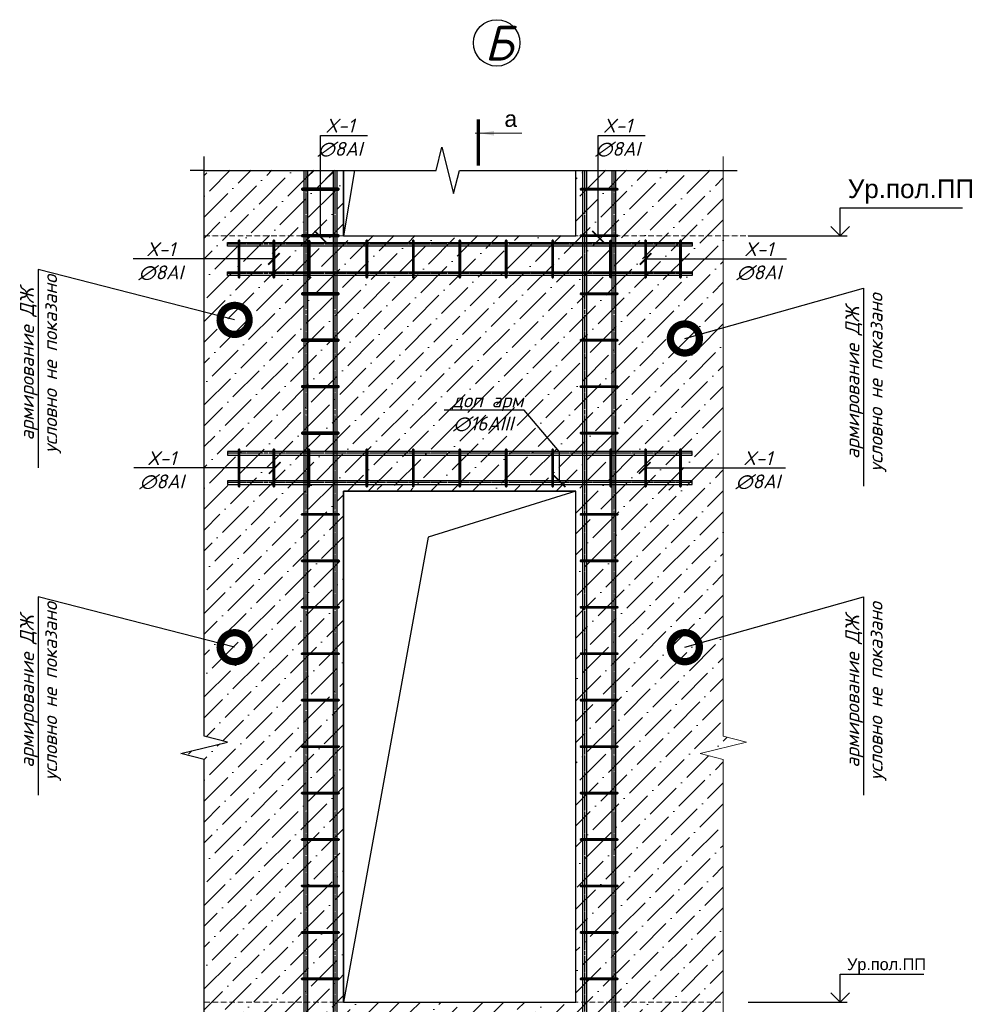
# Model space of a CAD drawing. Header units: millimetres. Extents: x -33345 to 4712671, y -3392 to 121473.
# Tile 1028 of 1056: x 4115345 to 4123545, y 53088 to 61567. Entities that reach past the tile are written whole.
import ezdxf
from ezdxf import colors
from ezdxf.entities.mleader import LeaderData, LeaderLine
from ezdxf.math import Vec2, Vec3

# ---------------------------------------------------------------- set-up
doc = ezdxf.new("R2010")
doc.units = ezdxf.units.MM
for name, pattern in [('ACAD_ISO10W100', [18, 12, -3, 0, -3]), ('ГОСТ 2.303 5', [24, 20, -1.5, 1, -1.5]), ('ГОСТ 2.303 6', [12, 8, -1.5, 1, -1.5])]:
    doc.linetypes.add(name, pattern=pattern)
doc.layers.add('.', color=7, linetype='Continuous', lineweight=15)
doc.layers.add('СПДС_w-выноски', color=1, linetype='Continuous', lineweight=0)
doc.layers.add('СПДС_РАЗМЕРЫ', color=7, linetype='Continuous')
doc.layers.add('СПДС_СИМВОЛЫ', color=7, linetype='Continuous')
doc.styles.add('_text', font='isocpeui.ttf')
doc.styles.add('GOST 2.304', font='isocpeui.ttf')
doc.styles.get("Standard").update_dxf_attribs({"font": 'arial.ttf'})

# ---------------------------------------------------------------- blocks, each defined once
blk = doc.blocks.new('_DotSmall')
at = {"color": 0, "linetype": 'ByBlock', "const_width": 0.5}
blk.add_lwpolyline([(-0.0625, 0, 1), (0.0625, 0, 1)], format="xyb", close=True, dxfattribs=at)
blk = doc.blocks.new('_ArchTick')
at = {"color": 0, "linetype": 'ByBlock', "const_width": 0.15}
blk.add_lwpolyline([(-0.5, -0.5), (0.5, 0.5)], dxfattribs=at)
blk = doc.blocks.new('увклооп')
at = {"layer": '.', "ltscale": 10, "transparency": 33554687}
h = blk.add_hatch(dxfattribs=at)
h.set_pattern_fill('ANSI36', color=256, scale=20)
h.set_pattern_definition([(45, (46932469.784, -22915227.067), (33.67596045, 123.478521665), [158.75, -31.75, 0, -31.75])])
h.paths.add_polyline_path([(4116344.7, 1491390.9), (4116344.7, 1489190.9), (4115344.7, 1489190.9), (4115344.7, 1491390.9)], flags=16)
h.paths.add_polyline_path([(4115344.7, 1492490.9), (4115344.7, 1492772.3), (4114744.8, 1492772.3), (4114744.8, 1490335.7), (4114844.8, 1490310.7), (4114644.8, 1490260.7), (4114744.8, 1490235.7), (4114744.8, 1487799), (4115344.7, 1487798.6), (4115344.7, 1488090.5), (4116444.7, 1488090.9), (4116444.7, 1487799), (4116979, 1487799), (4116979, 1490235.7), (4116879, 1490260.7), (4117079, 1490310.7), (4116979, 1490335.7), (4116979, 1492772.3), (4116344.7, 1492772.3), (4116344.7, 1492490.9)])
at = {"lineweight": 15, "ltscale": 4}
h = blk.add_hatch(dxfattribs=at)
h.set_pattern_fill('ANSI36', color=256, scale=20)
h.set_pattern_definition([(45, (2849741.1, 1474070.773), (33.6759605, 123.4785217), [158.75, -31.75, 0, -31.75])])
h.paths.add_polyline_path([(4115299.7, 1492772.3), (4115189.7, 1492772.3), (4115189.7, 1492694.9), (4115299.7, 1492694.9)])
h = blk.add_hatch(dxfattribs=at)
h.set_pattern_fill('ANSI36', color=256, scale=20)
h.set_pattern_definition([(45, (2850041.1, 1474070.773), (33.6759605, 123.4785217), [158.75, -31.75, 0, -31.75])])
h.paths.add_polyline_path([(4115599.7, 1491419.9), (4115489.7, 1491419.9), (4115489.7, 1491394.9), (4115599.7, 1491394.9)])
h.paths.add_polyline_path([(4116799.6, 1491419.9), (4116689.6, 1491419.9), (4116689.6, 1491394.9), (4116799.6, 1491394.9)])
at = {"color": 0, "linetype": 'Continuous', "lineweight": 25, "ltscale": 100}
for p, q in [((4117481.8, 1492490.9), (4117481.8, 1492610.9)), ((4117086.2, 1492490.9), (4117511.8, 1492490.9)), ((4117481.8, 1489190.9), (4117481.8, 1489310.9)), ((4117481.8, 1489310.9), (4117842, 1489310.9)), ((4117086.2, 1489190.9), (4117511.8, 1489190.9))]:
    blk.add_line(p, q, dxfattribs=at)
blk.add_line((4117481.8, 1492610.9), (4118008.1, 1492610.9))
at = {"color": 0, "lineweight": 30, "ltscale": 100}
for points in [[(4115173.7, 1492772.3), (4115173.7, 1487799)], [(4115189.7, 1492772.3), (4115189.7, 1487799)], [(4115299.7, 1492772.3), (4115299.7, 1487799)], [(4115315.7, 1492772.3), (4115315.7, 1487799)], [(4116373.6, 1492772.3), (4116373.6, 1487799)], [(4116389.6, 1492772.3), (4116389.6, 1487799)], [(4116499.6, 1492772.3), (4116499.6, 1487799)], [(4116515.6, 1492772.3), (4116515.6, 1487799)]]:
    blk.add_lwpolyline(points, dxfattribs=at)
at = {"color": 0, "linetype": 'ГОСТ 2.303 5'}
for points in [[(4115181.7, 1492772.3), (4115181.7, 1487799)], [(4115307.7, 1492772.3), (4115307.7, 1487799)], [(4116381.6, 1492772.3), (4116381.6, 1487799)], [(4116507.6, 1492772.3), (4116507.6, 1487799)], [(4116844.7, 1492453.9), (4114844.7, 1492453.9)], [(4116844.7, 1492327.9), (4114844.7, 1492327.9)], [(4116844.7, 1491553.9), (4114844.7, 1491553.9)], [(4116844.7, 1491427.9), (4114844.7, 1491427.9)]]:
    blk.add_lwpolyline(points, dxfattribs=at)
at = {"color": 0, "lineweight": 30, "ltscale": 4}
blk.add_lwpolyline([(4115344.7, 1492772.3), (4115344.7, 1492490.9), (4116344.7, 1492490.9), (4116344.7, 1492772.3)], dxfattribs=at)
at = {"lineweight": 15}
blk.add_lwpolyline([(4115344.7, 1492490.9), (4115344.7, 1492772.3)], dxfattribs=at)
for points in [[(4115392.1, 1492772.3), (4115344.7, 1492490.9)], [(4115344.7, 1492490.9), (4115344.7, 1492772.3)], [(4115344.7, 1489190.9), (4115344.7, 1491390.9), (4116344.7, 1491390.9), (4115708.3, 1491193.4), (4115344.7, 1489190.9)]]:
    blk.add_lwpolyline(points)
at = {"color": 0, "lineweight": 30, "ltscale": 100}
for points in [[(4115321.7, 1492694.9), (4115167.8, 1492694.9, 0.414214), (4115163.8, 1492690.9), (4115163.8, 1492690.9, 0.414214), (4115167.8, 1492686.9), (4115321.7, 1492686.9, 0.414214), (4115325.7, 1492690.9), (4115325.7, 1492690.9, 0.414214), (4115321.7, 1492694.9)], [(4116367.6, 1492694.9), (4116521.5, 1492694.9, -0.414214), (4116525.5, 1492690.9), (4116525.5, 1492690.9, -0.414214), (4116521.5, 1492686.9), (4116367.6, 1492686.9, -0.414214), (4116363.6, 1492690.9), (4116363.6, 1492690.9, -0.414214), (4116367.6, 1492694.9)], [(4115321.7, 1492494.9), (4115167.8, 1492494.9, 0.414214), (4115163.8, 1492490.9), (4115163.8, 1492490.9, 0.414214), (4115167.8, 1492486.9), (4115321.7, 1492486.9, 0.414214), (4115325.7, 1492490.9), (4115325.7, 1492490.9, 0.414214), (4115321.7, 1492494.9)], [(4116367.6, 1492494.9), (4116521.5, 1492494.9, -0.414214), (4116525.5, 1492490.9), (4116525.5, 1492490.9, -0.414214), (4116521.5, 1492486.9), (4116367.6, 1492486.9, -0.414214), (4116363.6, 1492490.9), (4116363.6, 1492490.9, -0.414214), (4116367.6, 1492494.9)], [(4114898.7, 1492313.8), (4114898.7, 1492467.9, 0.414214), (4114894.7, 1492471.9), (4114894.7, 1492471.9, 0.414214), (4114890.7, 1492467.9), (4114890.7, 1492313.8, 0.414214), (4114894.7, 1492309.8), (4114894.7, 1492309.8, 0.414214), (4114898.7, 1492313.8)], [(4115048.7, 1492313.8), (4115048.7, 1492467.9, 0.414214), (4115044.7, 1492471.9), (4115044.7, 1492471.9, 0.414214), (4115040.7, 1492467.9), (4115040.7, 1492313.8, 0.414214), (4115044.7, 1492309.8), (4115044.7, 1492309.8, 0.414214), (4115048.7, 1492313.8)], [(4115198.7, 1492467.9), (4115198.7, 1492313.8, -0.414214), (4115194.7, 1492309.8), (4115194.7, 1492309.8, -0.414214), (4115190.7, 1492313.8), (4115190.7, 1492467.9, -0.414214), (4115194.7, 1492471.9), (4115194.7, 1492471.9, -0.414214), (4115198.7, 1492467.9)], [(4115448.7, 1492313.8), (4115448.7, 1492467.9, 0.414214), (4115444.7, 1492471.9), (4115444.7, 1492471.9, 0.414214), (4115440.7, 1492467.9), (4115440.7, 1492313.8, 0.414214), (4115444.7, 1492309.8), (4115444.7, 1492309.8, 0.414214), (4115448.7, 1492313.8)], [(4115648.7, 1492313.8), (4115648.7, 1492467.9, 0.414214), (4115644.7, 1492471.9), (4115644.7, 1492471.9, 0.414214), (4115640.7, 1492467.9), (4115640.7, 1492313.8, 0.414214), (4115644.7, 1492309.8), (4115644.7, 1492309.8, 0.414214), (4115648.7, 1492313.8)], [(4115848.7, 1492313.8), (4115848.7, 1492467.9, 0.414214), (4115844.7, 1492471.9), (4115844.7, 1492471.9, 0.414214), (4115840.7, 1492467.9), (4115840.7, 1492313.8, 0.414214), (4115844.7, 1492309.8), (4115844.7, 1492309.8, 0.414214), (4115848.7, 1492313.8)], [(4116048.7, 1492313.8), (4116048.7, 1492467.9, 0.414214), (4116044.7, 1492471.9), (4116044.7, 1492471.9, 0.414214), (4116040.7, 1492467.9), (4116040.7, 1492313.8, 0.414214), (4116044.7, 1492309.8), (4116044.7, 1492309.8, 0.414214), (4116048.7, 1492313.8)], [(4116248.7, 1492313.8), (4116248.7, 1492467.9, 0.414214), (4116244.7, 1492471.9), (4116244.7, 1492471.9, 0.414214), (4116240.7, 1492467.9), (4116240.7, 1492313.8, 0.414214), (4116244.7, 1492309.8), (4116244.7, 1492309.8, 0.414214), (4116248.7, 1492313.8)], [(4116248.7, 1492313.8), (4116248.7, 1492467.9, 0.414214), (4116244.7, 1492471.9), (4116244.7, 1492471.9, 0.414214), (4116240.7, 1492467.9), (4116240.7, 1492313.8, 0.414214), (4116244.7, 1492309.8), (4116244.7, 1492309.8, 0.414214), (4116248.7, 1492313.8)], [(4116498.7, 1492467.9), (4116498.7, 1492313.8, -0.414214), (4116494.7, 1492309.8), (4116494.7, 1492309.8, -0.414214), (4116490.7, 1492313.8), (4116490.7, 1492467.9, -0.414214), (4116494.7, 1492471.9), (4116494.7, 1492471.9, -0.414214), (4116498.7, 1492467.9)], [(4116648.7, 1492313.8), (4116648.7, 1492467.9, 0.414214), (4116644.7, 1492471.9), (4116644.7, 1492471.9, 0.414214), (4116640.7, 1492467.9), (4116640.7, 1492313.8, 0.414214), (4116644.7, 1492309.8), (4116644.7, 1492309.8, 0.414214), (4116648.7, 1492313.8)], [(4116798.7, 1492313.8), (4116798.7, 1492467.9, 0.414214), (4116794.7, 1492471.9), (4116794.7, 1492471.9, 0.414214), (4116790.7, 1492467.9), (4116790.7, 1492313.8, 0.414214), (4116794.7, 1492309.8), (4116794.7, 1492309.8, 0.414214), (4116798.7, 1492313.8)], [(4115321.7, 1492244.9), (4115167.8, 1492244.9, 0.414214), (4115163.8, 1492240.9), (4115163.8, 1492240.9, 0.414214), (4115167.8, 1492236.9), (4115321.7, 1492236.9, 0.414214), (4115325.7, 1492240.9), (4115325.7, 1492240.9, 0.414214), (4115321.7, 1492244.9)], [(4115321.7, 1492244.9), (4115167.8, 1492244.9, 0.414214), (4115163.8, 1492240.9), (4115163.8, 1492240.9, 0.414214), (4115167.8, 1492236.9), (4115321.7, 1492236.9, 0.414214), (4115325.7, 1492240.9), (4115325.7, 1492240.9, 0.414214), (4115321.7, 1492244.9)], [(4116367.6, 1492244.9), (4116521.5, 1492244.9, -0.414214), (4116525.5, 1492240.9), (4116525.5, 1492240.9, -0.414214), (4116521.5, 1492236.9), (4116367.6, 1492236.9, -0.414214), (4116363.6, 1492240.9), (4116363.6, 1492240.9, -0.414214), (4116367.6, 1492244.9)], [(4116367.6, 1492244.9), (4116521.5, 1492244.9, -0.414214), (4116525.5, 1492240.9), (4116525.5, 1492240.9, -0.414214), (4116521.5, 1492236.9), (4116367.6, 1492236.9, -0.414214), (4116363.6, 1492240.9), (4116363.6, 1492240.9, -0.414214), (4116367.6, 1492244.9)], [(4115321.7, 1492044.9), (4115167.8, 1492044.9, 0.414214), (4115163.8, 1492040.9), (4115163.8, 1492040.9, 0.414214), (4115167.8, 1492036.9), (4115321.7, 1492036.9, 0.414214), (4115325.7, 1492040.9), (4115325.7, 1492040.9, 0.414214), (4115321.7, 1492044.9)], [(4115321.7, 1492044.9), (4115167.8, 1492044.9, 0.414214), (4115163.8, 1492040.9), (4115163.8, 1492040.9, 0.414214), (4115167.8, 1492036.9), (4115321.7, 1492036.9, 0.414214), (4115325.7, 1492040.9), (4115325.7, 1492040.9, 0.414214), (4115321.7, 1492044.9)], [(4116367.6, 1492044.9), (4116521.5, 1492044.9, -0.414214), (4116525.5, 1492040.9), (4116525.5, 1492040.9, -0.414214), (4116521.5, 1492036.9), (4116367.6, 1492036.9, -0.414214), (4116363.6, 1492040.9), (4116363.6, 1492040.9, -0.414214), (4116367.6, 1492044.9)], [(4116367.6, 1492044.9), (4116521.5, 1492044.9, -0.414214), (4116525.5, 1492040.9), (4116525.5, 1492040.9, -0.414214), (4116521.5, 1492036.9), (4116367.6, 1492036.9, -0.414214), (4116363.6, 1492040.9), (4116363.6, 1492040.9, -0.414214), (4116367.6, 1492044.9)], [(4115321.7, 1491844.9), (4115167.8, 1491844.9, 0.414214), (4115163.8, 1491840.9), (4115163.8, 1491840.9, 0.414214), (4115167.8, 1491836.9), (4115321.7, 1491836.9, 0.414214), (4115325.7, 1491840.9), (4115325.7, 1491840.9, 0.414214), (4115321.7, 1491844.9)], [(4116367.6, 1491844.9), (4116521.5, 1491844.9, -0.414214), (4116525.5, 1491840.9), (4116525.5, 1491840.9, -0.414214), (4116521.5, 1491836.9), (4116367.6, 1491836.9, -0.414214), (4116363.6, 1491840.9), (4116363.6, 1491840.9, -0.414214), (4116367.6, 1491844.9)], [(4115321.7, 1491644.9), (4115167.8, 1491644.9, 0.414214), (4115163.8, 1491640.9), (4115163.8, 1491640.9, 0.414214), (4115167.8, 1491636.9), (4115321.7, 1491636.9, 0.414214), (4115325.7, 1491640.9), (4115325.7, 1491640.9, 0.414214), (4115321.7, 1491644.9)], [(4116367.6, 1491644.9), (4116521.5, 1491644.9, -0.414214), (4116525.5, 1491640.9), (4116525.5, 1491640.9, -0.414214), (4116521.5, 1491636.9), (4116367.6, 1491636.9, -0.414214), (4116363.6, 1491640.9), (4116363.6, 1491640.9, -0.414214), (4116367.6, 1491644.9)], [(4114898.7, 1491413.8), (4114898.7, 1491567.9, 0.414214), (4114894.7, 1491571.9), (4114894.7, 1491571.9, 0.414214), (4114890.7, 1491567.9), (4114890.7, 1491413.8, 0.414214), (4114894.7, 1491409.8), (4114894.7, 1491409.8, 0.414214), (4114898.7, 1491413.8)], [(4115048.7, 1491413.8), (4115048.7, 1491567.9, 0.414214), (4115044.7, 1491571.9), (4115044.7, 1491571.9, 0.414214), (4115040.7, 1491567.9), (4115040.7, 1491413.8, 0.414214), (4115044.7, 1491409.8), (4115044.7, 1491409.8, 0.414214), (4115048.7, 1491413.8)], [(4115198.7, 1491413.8), (4115198.7, 1491567.9, 0.414214), (4115194.7, 1491571.9), (4115194.7, 1491571.9, 0.414214), (4115190.7, 1491567.9), (4115190.7, 1491413.8, 0.414214), (4115194.7, 1491409.8), (4115194.7, 1491409.8, 0.414214), (4115198.7, 1491413.8)], [(4115448.7, 1491413.8), (4115448.7, 1491567.9, 0.414214), (4115444.7, 1491571.9), (4115444.7, 1491571.9, 0.414214), (4115440.7, 1491567.9), (4115440.7, 1491413.8, 0.414214), (4115444.7, 1491409.8), (4115444.7, 1491409.8, 0.414214), (4115448.7, 1491413.8)], [(4115648.7, 1491413.8), (4115648.7, 1491567.9, 0.414214), (4115644.7, 1491571.9), (4115644.7, 1491571.9, 0.414214), (4115640.7, 1491567.9), (4115640.7, 1491413.8, 0.414214), (4115644.7, 1491409.8), (4115644.7, 1491409.8, 0.414214), (4115648.7, 1491413.8)], [(4115848.7, 1491413.8), (4115848.7, 1491567.9, 0.414214), (4115844.7, 1491571.9), (4115844.7, 1491571.9, 0.414214), (4115840.7, 1491567.9), (4115840.7, 1491413.8, 0.414214), (4115844.7, 1491409.8), (4115844.7, 1491409.8, 0.414214), (4115848.7, 1491413.8)], [(4116048.7, 1491413.8), (4116048.7, 1491567.9, 0.414214), (4116044.7, 1491571.9), (4116044.7, 1491571.9, 0.414214), (4116040.7, 1491567.9), (4116040.7, 1491413.8, 0.414214), (4116044.7, 1491409.8), (4116044.7, 1491409.8, 0.414214), (4116048.7, 1491413.8)], [(4116248.7, 1491413.8), (4116248.7, 1491567.9, 0.414214), (4116244.7, 1491571.9), (4116244.7, 1491571.9, 0.414214), (4116240.7, 1491567.9), (4116240.7, 1491413.8, 0.414214), (4116244.7, 1491409.8), (4116244.7, 1491409.8, 0.414214), (4116248.7, 1491413.8)], [(4116248.7, 1491413.8), (4116248.7, 1491567.9, 0.414214), (4116244.7, 1491571.9), (4116244.7, 1491571.9, 0.414214), (4116240.7, 1491567.9), (4116240.7, 1491413.8, 0.414214), (4116244.7, 1491409.8), (4116244.7, 1491409.8, 0.414214), (4116248.7, 1491413.8)], [(4116498.7, 1491413.8), (4116498.7, 1491567.9, 0.414214), (4116494.7, 1491571.9), (4116494.7, 1491571.9, 0.414214), (4116490.7, 1491567.9), (4116490.7, 1491413.8, 0.414214), (4116494.7, 1491409.8), (4116494.7, 1491409.8, 0.414214), (4116498.7, 1491413.8)], [(4116648.7, 1491413.8), (4116648.7, 1491567.9, 0.414214), (4116644.7, 1491571.9), (4116644.7, 1491571.9, 0.414214), (4116640.7, 1491567.9), (4116640.7, 1491413.8, 0.414214), (4116644.7, 1491409.8), (4116644.7, 1491409.8, 0.414214), (4116648.7, 1491413.8)], [(4116798.7, 1491413.8), (4116798.7, 1491567.9, 0.414214), (4116794.7, 1491571.9), (4116794.7, 1491571.9, 0.414214), (4116790.7, 1491567.9), (4116790.7, 1491413.8, 0.414214), (4116794.7, 1491409.8), (4116794.7, 1491409.8, 0.414214), (4116798.7, 1491413.8)], [(4115167.7, 1491294.9), (4115321.7, 1491294.9, -0.414214), (4115325.7, 1491290.9), (4115325.7, 1491290.9, -0.414214), (4115321.7, 1491286.9), (4115167.7, 1491286.9, -0.414214), (4115163.7, 1491290.9), (4115163.7, 1491290.9, -0.414214), (4115167.7, 1491294.9)], [(4116367.6, 1491294.9), (4116521.5, 1491294.9, -0.414214), (4116525.5, 1491290.9), (4116525.5, 1491290.9, -0.414214), (4116521.5, 1491286.9), (4116367.6, 1491286.9, -0.414214), (4116363.6, 1491290.9), (4116363.6, 1491290.9, -0.414214), (4116367.6, 1491294.9)], [(4115167.7, 1491094.9), (4115321.7, 1491094.9, -0.414214), (4115325.7, 1491090.9), (4115325.7, 1491090.9, -0.414214), (4115321.7, 1491086.9), (4115167.7, 1491086.9, -0.414214), (4115163.7, 1491090.9), (4115163.7, 1491090.9, -0.414214), (4115167.7, 1491094.9)], [(4116367.6, 1491094.9), (4116521.5, 1491094.9, -0.414214), (4116525.5, 1491090.9), (4116525.5, 1491090.9, -0.414214), (4116521.5, 1491086.9), (4116367.6, 1491086.9, -0.414214), (4116363.6, 1491090.9), (4116363.6, 1491090.9, -0.414214), (4116367.6, 1491094.9)], [(4115167.7, 1490894.9), (4115321.7, 1490894.9, -0.414214), (4115325.7, 1490890.9), (4115325.7, 1490890.9, -0.414214), (4115321.7, 1490886.9), (4115167.7, 1490886.9, -0.414214), (4115163.7, 1490890.9), (4115163.7, 1490890.9, -0.414214), (4115167.7, 1490894.9)], [(4116367.6, 1490894.9), (4116521.5, 1490894.9, -0.414214), (4116525.5, 1490890.9), (4116525.5, 1490890.9, -0.414214), (4116521.5, 1490886.9), (4116367.6, 1490886.9, -0.414214), (4116363.6, 1490890.9), (4116363.6, 1490890.9, -0.414214), (4116367.6, 1490894.9)], [(4115167.7, 1490694.9), (4115321.7, 1490694.9, -0.414214), (4115325.7, 1490690.9), (4115325.7, 1490690.9, -0.414214), (4115321.7, 1490686.9), (4115167.7, 1490686.9, -0.414214), (4115163.7, 1490690.9), (4115163.7, 1490690.9, -0.414214), (4115167.7, 1490694.9)], [(4116367.6, 1490694.9), (4116521.5, 1490694.9, -0.414214), (4116525.5, 1490690.9), (4116525.5, 1490690.9, -0.414214), (4116521.5, 1490686.9), (4116367.6, 1490686.9, -0.414214), (4116363.6, 1490690.9), (4116363.6, 1490690.9, -0.414214), (4116367.6, 1490694.9)], [(4115167.7, 1490494.9), (4115321.7, 1490494.9, -0.414214), (4115325.7, 1490490.9), (4115325.7, 1490490.9, -0.414214), (4115321.7, 1490486.9), (4115167.7, 1490486.9, -0.414214), (4115163.7, 1490490.9), (4115163.7, 1490490.9, -0.414214), (4115167.7, 1490494.9)], [(4116367.6, 1490494.9), (4116521.5, 1490494.9, -0.414214), (4116525.5, 1490490.9), (4116525.5, 1490490.9, -0.414214), (4116521.5, 1490486.9), (4116367.6, 1490486.9, -0.414214), (4116363.6, 1490490.9), (4116363.6, 1490490.9, -0.414214), (4116367.6, 1490494.9)], [(4115167.7, 1490294.9), (4115321.7, 1490294.9, -0.414214), (4115325.7, 1490290.9), (4115325.7, 1490290.9, -0.414214), (4115321.7, 1490286.9), (4115167.7, 1490286.9, -0.414214), (4115163.7, 1490290.9), (4115163.7, 1490290.9, -0.414214), (4115167.7, 1490294.9)], [(4116367.6, 1490294.9), (4116521.5, 1490294.9, -0.414214), (4116525.5, 1490290.9), (4116525.5, 1490290.9, -0.414214), (4116521.5, 1490286.9), (4116367.6, 1490286.9, -0.414214), (4116363.6, 1490290.9), (4116363.6, 1490290.9, -0.414214), (4116367.6, 1490294.9)], [(4115167.7, 1490094.9), (4115321.7, 1490094.9, -0.414214), (4115325.7, 1490090.9), (4115325.7, 1490090.9, -0.414214), (4115321.7, 1490086.9), (4115167.7, 1490086.9, -0.414214), (4115163.7, 1490090.9), (4115163.7, 1490090.9, -0.414214), (4115167.7, 1490094.9)], [(4116367.6, 1490094.9), (4116521.5, 1490094.9, -0.414214), (4116525.5, 1490090.9), (4116525.5, 1490090.9, -0.414214), (4116521.5, 1490086.9), (4116367.6, 1490086.9, -0.414214), (4116363.6, 1490090.9), (4116363.6, 1490090.9, -0.414214), (4116367.6, 1490094.9)], [(4115167.7, 1489894.9), (4115321.7, 1489894.9, -0.414214), (4115325.7, 1489890.9), (4115325.7, 1489890.9, -0.414214), (4115321.7, 1489886.9), (4115167.7, 1489886.9, -0.414214), (4115163.7, 1489890.9), (4115163.7, 1489890.9, -0.414214), (4115167.7, 1489894.9)], [(4116367.6, 1489894.9), (4116521.5, 1489894.9, -0.414214), (4116525.5, 1489890.9), (4116525.5, 1489890.9, -0.414214), (4116521.5, 1489886.9), (4116367.6, 1489886.9, -0.414214), (4116363.6, 1489890.9), (4116363.6, 1489890.9, -0.414214), (4116367.6, 1489894.9)], [(4115167.7, 1489694.9), (4115321.7, 1489694.9, -0.414214), (4115325.7, 1489690.9), (4115325.7, 1489690.9, -0.414214), (4115321.7, 1489686.9), (4115167.7, 1489686.9, -0.414214), (4115163.7, 1489690.9), (4115163.7, 1489690.9, -0.414214), (4115167.7, 1489694.9)], [(4116367.6, 1489694.9), (4116521.5, 1489694.9, -0.414214), (4116525.5, 1489690.9), (4116525.5, 1489690.9, -0.414214), (4116521.5, 1489686.9), (4116367.6, 1489686.9, -0.414214), (4116363.6, 1489690.9), (4116363.6, 1489690.9, -0.414214), (4116367.6, 1489694.9)], [(4115167.7, 1489494.9), (4115321.7, 1489494.9, -0.414214), (4115325.7, 1489490.9), (4115325.7, 1489490.9, -0.414214), (4115321.7, 1489486.9), (4115167.7, 1489486.9, -0.414214), (4115163.7, 1489490.9), (4115163.7, 1489490.9, -0.414214), (4115167.7, 1489494.9)], [(4116367.6, 1489494.9), (4116521.5, 1489494.9, -0.414214), (4116525.5, 1489490.9), (4116525.5, 1489490.9, -0.414214), (4116521.5, 1489486.9), (4116367.6, 1489486.9, -0.414214), (4116363.6, 1489490.9), (4116363.6, 1489490.9, -0.414214), (4116367.6, 1489494.9)], [(4115167.7, 1489294.9), (4115321.7, 1489294.9, -0.414214), (4115325.7, 1489290.9), (4115325.7, 1489290.9, -0.414214), (4115321.7, 1489286.9), (4115167.7, 1489286.9, -0.414214), (4115163.7, 1489290.9), (4115163.7, 1489290.9, -0.414214), (4115167.7, 1489294.9)], [(4116367.6, 1489294.9), (4116521.5, 1489294.9, -0.414214), (4116525.5, 1489290.9), (4116525.5, 1489290.9, -0.414214), (4116521.5, 1489286.9), (4116367.6, 1489286.9, -0.414214), (4116363.6, 1489290.9), (4116363.6, 1489290.9, -0.414214), (4116367.6, 1489294.9)]]:
    blk.add_lwpolyline(points, format="xyb", dxfattribs=at)
at = {"color": 0, "ltscale": 25}
for points in [[(4115325.7, 1492690.9), (4115163.8, 1492690.9)], [(4116363.6, 1492690.9), (4116525.5, 1492690.9)], [(4115325.7, 1492490.9), (4115163.8, 1492490.9)], [(4116363.6, 1492490.9), (4116525.5, 1492490.9)], [(4115325.7, 1492240.9), (4115163.8, 1492240.9)], [(4115325.7, 1492240.9), (4115163.8, 1492240.9)], [(4116363.6, 1492240.9), (4116525.5, 1492240.9)], [(4116363.6, 1492240.9), (4116525.5, 1492240.9)], [(4115325.7, 1492040.9), (4115163.8, 1492040.9)], [(4115325.7, 1492040.9), (4115163.8, 1492040.9)], [(4116363.6, 1492040.9), (4116525.5, 1492040.9)], [(4116363.6, 1492040.9), (4116525.5, 1492040.9)], [(4115325.7, 1491840.9), (4115163.8, 1491840.9)], [(4116363.6, 1491840.9), (4116525.5, 1491840.9)], [(4115325.7, 1491640.9), (4115163.8, 1491640.9)], [(4116363.6, 1491640.9), (4116525.5, 1491640.9)], [(4115163.7, 1491290.9), (4115325.7, 1491290.9)], [(4116363.6, 1491290.9), (4116525.5, 1491290.9)], [(4115163.7, 1491090.9), (4115325.7, 1491090.9)], [(4116363.6, 1491090.9), (4116525.5, 1491090.9)], [(4115163.7, 1490890.9), (4115325.7, 1490890.9)], [(4116363.6, 1490890.9), (4116525.5, 1490890.9)], [(4115163.7, 1490690.9), (4115325.7, 1490690.9)], [(4116363.6, 1490690.9), (4116525.5, 1490690.9)], [(4115163.7, 1490490.9), (4115325.7, 1490490.9)], [(4116363.6, 1490490.9), (4116525.5, 1490490.9)], [(4115163.7, 1490290.9), (4115325.7, 1490290.9)], [(4116363.6, 1490290.9), (4116525.5, 1490290.9)], [(4115163.7, 1490090.9), (4115325.7, 1490090.9)], [(4116363.6, 1490090.9), (4116525.5, 1490090.9)], [(4115163.7, 1489890.9), (4115325.7, 1489890.9)], [(4116363.6, 1489890.9), (4116525.5, 1489890.9)], [(4115163.7, 1489690.9), (4115325.7, 1489690.9)], [(4116363.6, 1489690.9), (4116525.5, 1489690.9)], [(4115163.7, 1489490.9), (4115325.7, 1489490.9)], [(4116363.6, 1489490.9), (4116525.5, 1489490.9)], [(4115163.7, 1489290.9), (4115325.7, 1489290.9)], [(4116363.6, 1489290.9), (4116525.5, 1489290.9)]]:
    blk.add_lwpolyline(points, dxfattribs=at)
at = {"color": 0, "linetype": 'Continuous', "lineweight": 25, "ltscale": 100}
for points in [[(4117441.8, 1492530.9), (4117481.8, 1492490.9), (4117521.8, 1492530.9)], [(4117441.8, 1489230.9), (4117481.8, 1489190.9), (4117521.8, 1489230.9)]]:
    blk.add_lwpolyline(points, dxfattribs=at)
at = {"color": 0, "linetype": 'ACAD_ISO10W100', "lineweight": 15, "ltscale": 2}
for points in [[(4114744.8, 1492490.9), (4117086.2, 1492490.9)], [(4114744.8, 1489190.9), (4116979, 1489190.9)]]:
    blk.add_lwpolyline(points, dxfattribs=at)
at = {"color": 0, "lineweight": 30, "ltscale": 100}
for points in [[(4116844.7, 1492461.9), (4116844.7, 1492445.9), (4114844.7, 1492445.9), (4114844.7, 1492461.9)], [(4116844.7, 1492335.9), (4116844.7, 1492319.9), (4114844.7, 1492319.9), (4114844.7, 1492335.9)], [(4116844.7, 1491545.9), (4116844.7, 1491561.9), (4114844.7, 1491561.9), (4114844.7, 1491545.9)], [(4116844.7, 1491419.9), (4116844.7, 1491435.9), (4114844.7, 1491435.9), (4114844.7, 1491419.9)]]:
    blk.add_lwpolyline(points, close=True, dxfattribs=at)
at = {"color": 0, "linetype": 'ГОСТ 2.303 6', "ltscale": 25}
for points in [[(4114894.7, 1492309.8), (4114894.7, 1492471.9)], [(4115044.7, 1492309.8), (4115044.7, 1492471.9)], [(4115194.7, 1492471.9), (4115194.7, 1492309.8)], [(4115444.7, 1492309.8), (4115444.7, 1492471.9)], [(4115644.7, 1492309.8), (4115644.7, 1492471.9)], [(4115844.7, 1492309.8), (4115844.7, 1492471.9)], [(4116044.7, 1492309.8), (4116044.7, 1492471.9)], [(4116244.7, 1492309.8), (4116244.7, 1492471.9)], [(4116244.7, 1492309.8), (4116244.7, 1492471.9)], [(4116494.7, 1492471.9), (4116494.7, 1492309.8)], [(4116644.7, 1492309.8), (4116644.7, 1492471.9)], [(4116794.7, 1492309.8), (4116794.7, 1492471.9)], [(4114894.7, 1491409.8), (4114894.7, 1491571.9)], [(4115044.7, 1491409.8), (4115044.7, 1491571.9)], [(4115194.7, 1491409.8), (4115194.7, 1491571.9)], [(4115444.7, 1491409.8), (4115444.7, 1491571.9)], [(4115644.7, 1491409.8), (4115644.7, 1491571.9)], [(4115844.7, 1491409.8), (4115844.7, 1491571.9)], [(4116044.7, 1491409.8), (4116044.7, 1491571.9)], [(4116244.7, 1491409.8), (4116244.7, 1491571.9)], [(4116244.7, 1491409.8), (4116244.7, 1491571.9)], [(4116494.7, 1491409.8), (4116494.7, 1491571.9)], [(4116644.7, 1491409.8), (4116644.7, 1491571.9)], [(4116794.7, 1491409.8), (4116794.7, 1491571.9)]]:
    blk.add_lwpolyline(points, dxfattribs=at)
at = {"color": 0, "lineweight": 30, "ltscale": 4}
blk.add_lwpolyline([(4115344.7, 1489190.9), (4116344.7, 1489190.9), (4116344.7, 1491390.9), (4115344.7, 1491390.9)], close=True, dxfattribs=at)
at = {"layer": 'СПДС_w-выноски', "color": 0, "linetype": 'Continuous', "lineweight": 9, "ltscale": 4}
for q in [(4115911.6, 1492931.9), (4116111.6, 1492931.9)]:
    blk.add_line((4115932.1, 1492931.9), q, dxfattribs=at)
at = {"layer": 'СПДС_w-выноски', "color": 0, "linetype": 'Continuous', "lineweight": 9, "ltscale": 4, "const_width": 14}
blk.add_lwpolyline([(4115925.1, 1492991.9), (4115925.1, 1492791.9)], dxfattribs=at)
at = {"layer": 'СПДС_w-выноски', "color": 0, "linetype": 'Continuous', "lineweight": 9, "ltscale": 4}
blk.add_solid([(4115932.1, 1492931.9), (4115992.2, 1492942), (4115992.2, 1492921.9)], dxfattribs=at)
at = {"layer": 'СПДС_РАЗМЕРЫ', "linetype": 'Continuous', "lineweight": 15, "ltscale": 4}
blk.add_line((4116979, 1492772.3), (4116979, 1492832.3), dxfattribs=at)
blk.add_lwpolyline([(4116979, 1487799), (4116979, 1490235.7), (4116879, 1490260.7), (4117079, 1490310.7), (4116979, 1490335.7), (4116979, 1492772.3)], dxfattribs=at)
at = {"layer": 'СПДС_СИМВОЛЫ', "linetype": 'Continuous', "ltscale": 4}
for p, q in [((4114744.8, 1492772.3), (4114744.8, 1492832.3)), ((4114744.8, 1492772.3), (4114684.8, 1492772.3)), ((4116979, 1492772.3), (4117039, 1492772.3))]:
    blk.add_line(p, q, dxfattribs=at)
for points in [[(4114744.8, 1492772.3), (4115743.2, 1492772.3), (4115768.2, 1492872.3), (4115818.2, 1492672.3), (4115843.2, 1492772.3), (4116979, 1492772.3)], [(4114744.8, 1487799), (4114744.8, 1490235.7), (4114644.8, 1490260.7), (4114844.8, 1490310.7), (4114744.8, 1490335.7), (4114744.8, 1492772.3)]]:
    blk.add_lwpolyline(points, dxfattribs=at)
at = {"layer": 'СПДС_СИМВОЛЫ', "linetype": 'Continuous', "lineweight": 25, "ltscale": 100}
blk.add_circle((4116003.8, 1493320.9), 100, dxfattribs=at)
at = {"insert": (4115951.3, 1493395.2), "char_height": 150, "width": 279.949, "attachment_point": 1, "style": 'GOST 2.304'}
blk.add_mtext('Б', dxfattribs=at)
at = {"attachment_point": 1}
for s, insert, char_height, width in [('а', (4116037.1, 1493029.3), 70, 47.719), ('Ур.пол.ПП', (4117515.2, 1492733), 80, 311.42), ('Ур.пол.ПП', (4117511.7, 1489378.8), 50, 311.42)]:
    blk.add_mtext(s, dxfattribs=dict(at, insert=insert, char_height=char_height, width=width))
ml = blk.add_multileader_mtext('Standard')
ml.set_content('X-1\\P∅8AI', color=256, style='_text')
ml.set_leader_properties()
ml.set_arrow_properties(name='ARCHTICK')
ml.build(insert=Vec2(0, 0))
ml.multileader.update_dxf_attribs({"text_left_attachment_type": 6, "text_right_attachment_type": 6, "dogleg_length": 0.072, "arrow_head_size": 50})
ctx = ml.context
ctx.base_point, ctx.char_height, ctx.arrow_head_size, ctx.landing_gap_size, ctx.plane_origin = Vec3(4115244.9, 1492922.6), 60, 50, 0.4, Vec3(4115594.8, 1492586.9)
ctx.left_attachment, ctx.right_attachment, ctx.text_align_type = 6, 6, 1
notes = []
notes.append((ctx, [(0, (1, 1, 0), (4115244.8, 1492922.6), (1, 0), 0.072, [(1, [(4115244.8, 1492486.9), (4115244.8, 1492686.9)], 0, [])])]))
ctx.mtext.insert, ctx.mtext.alignment, ctx.mtext.flow_direction = Vec3(4115329.2, 1492994.6), 2, 5
ml = blk.add_multileader_mtext('Standard')
ml.set_content('X-1\\P∅8AI', color=256, style='_text')
ml.set_leader_properties()
ml.set_arrow_properties(name='ARCHTICK')
ml.build(insert=Vec2(0, 0))
ml.multileader.update_dxf_attribs({"text_left_attachment_type": 6, "text_right_attachment_type": 6, "dogleg_length": 0.072, "arrow_head_size": 50})
ctx = ml.context
ctx.base_point, ctx.char_height, ctx.arrow_head_size, ctx.landing_gap_size, ctx.plane_origin = Vec3(4116439.9, 1492922.6), 60, 50, 0.4, Vec3(4116789.8, 1492586.9)
ctx.left_attachment, ctx.right_attachment, ctx.text_align_type = 6, 6, 1
notes.append((ctx, [(0, (1, 1, 0), (4116439.8, 1492922.6), (1, 0), 0.072, [(1, [(4116439.8, 1492486.9), (4116439.8, 1492686.9)], 0, [])])]))
ctx.mtext.insert, ctx.mtext.alignment, ctx.mtext.flow_direction = Vec3(4116524.2, 1492994.6), 2, 5
ml = blk.add_multileader_mtext('Standard')
ml.set_content('X-1\\P∅8AI', color=256, style='_text')
ml.set_leader_properties()
ml.set_arrow_properties(name='ARCHTICK')
ml.build(insert=Vec2(0, 0))
ml.multileader.update_dxf_attribs({"text_left_attachment_type": 6, "text_right_attachment_type": 6, "dogleg_length": 0.072, "arrow_head_size": 50})
ctx = ml.context
ctx.base_point, ctx.char_height, ctx.arrow_head_size, ctx.landing_gap_size, ctx.plane_origin = Vec3(4114473.4, 1492390.9), 60, 50, 0.4, Vec3(4115390.7, 1492390.9)
ctx.left_attachment, ctx.right_attachment, ctx.text_align_type = 6, 6, 1
notes.append((ctx, [(0, (1, 1, 0), (4114642.1, 1492390.9), (-1, 0), 0.072, [(0, [(4115044.7, 1492390.9), (4114894.7, 1492390.9)], 0, [])])]))
ctx.mtext.insert, ctx.mtext.alignment, ctx.mtext.flow_direction = Vec3(4114557.7, 1492462.9), 2, 5
ml = blk.add_multileader_mtext('Standard')
ml.set_content('X-1\\P∅8AI', color=256, style='_text')
ml.set_leader_properties()
ml.set_arrow_properties(name='ARCHTICK')
ml.build(insert=Vec2(0, 0))
ml.multileader.update_dxf_attribs({"text_left_attachment_type": 6, "text_right_attachment_type": 6, "dogleg_length": 0.072, "arrow_head_size": 50})
ctx = ml.context
ctx.base_point, ctx.char_height, ctx.arrow_head_size, ctx.landing_gap_size, ctx.plane_origin = Vec3(4117047.4, 1492390.9), 60, 50, 0.4, Vec3(4116498.7, 1492390.9)
ctx.left_attachment, ctx.right_attachment, ctx.text_align_type = 6, 6, 1
notes.append((ctx, [(0, (1, 1, 0), (4117047.3, 1492390.9), (1, 0), 0.072, [(0, [(4116644.7, 1492390.9), (4116794.7, 1492390.9)], 0, [])])]))
ctx.mtext.insert, ctx.mtext.alignment, ctx.mtext.flow_direction = Vec3(4117131.7, 1492462.9), 2, 5
ml = blk.add_multileader_mtext('Standard')
ml.set_content('армирование ДЖ\\Pусловно не показано', color=256, style='_text')
ml.set_leader_properties()
ml.set_arrow_properties(name='DOTSMALL')
ml.build(insert=Vec2(0, 0))
ml.multileader.update_dxf_attribs({"text_left_attachment_type": 6, "text_right_attachment_type": 6, "dogleg_length": 0.072, "arrow_head_size": 250})
ctx = ml.context
ctx.base_point, ctx.char_height, ctx.arrow_head_size, ctx.landing_gap_size, ctx.plane_origin, ctx.plane_x_axis, ctx.plane_y_axis = Vec3(4114029.6, 1491531), 60, 250, 0.4, Vec3(4115045.2, 1492567.7), Vec3(0, 1), Vec3(-1, 0)
ctx.left_attachment, ctx.right_attachment, ctx.text_align_type = 6, 6, 1
notes.append((ctx, [(0, (1, 1, 0), (4114029.6, 1492344.9), (0, -1), 0.072, [(0, [(4114875.7, 1492128.2)], 0, [])])]))
ctx.mtext.insert, ctx.mtext.text_direction, ctx.mtext.rotation, ctx.mtext.alignment, ctx.mtext.flow_direction = Vec3(4113951.6, 1491937.9), Vec3(0, 1), 1.570796, 2, 5
ml = blk.add_multileader_mtext('Standard')
ml.set_content('армирование ДЖ\\Pусловно не показано', color=256, style='_text')
ml.set_leader_properties()
ml.set_arrow_properties(name='DOTSMALL')
ml.build(insert=Vec2(0, 0))
ml.multileader.update_dxf_attribs({"text_left_attachment_type": 6, "text_right_attachment_type": 6, "dogleg_length": 0.072, "arrow_head_size": 250})
ctx = ml.context
ctx.base_point, ctx.char_height, ctx.arrow_head_size, ctx.landing_gap_size, ctx.plane_origin, ctx.plane_x_axis, ctx.plane_y_axis = Vec3(4117582.6, 1491451.1), 60, 250, 0.4, Vec3(4116844.2, 1492487.8), Vec3(0, 1), Vec3(-1, 0)
ctx.left_attachment, ctx.right_attachment, ctx.text_align_type = 6, 6, 1
notes.append((ctx, [(0, (1, 1, 0), (4117582.6, 1492265), (0, -1), 0.072, [(0, [(4116813.7, 1492048.3)], 0, [])])]))
ctx.mtext.insert, ctx.mtext.text_direction, ctx.mtext.rotation, ctx.mtext.alignment, ctx.mtext.flow_direction = Vec3(4117504.6, 1491858), Vec3(0, 1), 1.570796, 2, 5
ml = blk.add_multileader_mtext('Standard')
ml.set_content(' доп арм\\P∅16AIII', color=256, style='_text')
ml.set_leader_properties()
ml.set_arrow_properties(name='ARCHTICK')
ml.build(insert=Vec2(0, 0))
ml.multileader.update_dxf_attribs({"text_left_attachment_type": 6, "text_right_attachment_type": 6, "dogleg_length": 0.072, "arrow_head_size": 50})
ctx = ml.context
ctx.base_point, ctx.char_height, ctx.arrow_head_size, ctx.landing_gap_size, ctx.plane_origin = Vec3(4115769.3, 1491739.9), 60, 50, 0.4, Vec3(4116324.7, 1491533.7)
ctx.left_attachment, ctx.right_attachment, ctx.text_align_type = 6, 6, 1
notes.append((ctx, [(0, (1, 1, 0), (4116122.2, 1491739.9), (-1, 0), 0.072, [(1, [(4116274.7, 1491433.7), (4116274.7, 1491559.7)], 0, [])])]))
ctx.mtext.insert, ctx.mtext.width, ctx.mtext.alignment, ctx.mtext.flow_direction = Vec3(4115945.7, 1491811.9), 666.615, 2, 5
ml = blk.add_multileader_mtext('Standard')
ml.set_content('X-1\\P∅8AI', color=256, style='_text')
ml.set_leader_properties()
ml.set_arrow_properties(name='ARCHTICK')
ml.build(insert=Vec2(0, 0))
ml.multileader.update_dxf_attribs({"text_left_attachment_type": 6, "text_right_attachment_type": 6, "dogleg_length": 0.072, "arrow_head_size": 50})
ctx = ml.context
ctx.base_point, ctx.char_height, ctx.arrow_head_size, ctx.landing_gap_size, ctx.plane_origin = Vec3(4114477.4, 1491490.9), 60, 50, 0.4, Vec3(4115394.7, 1491490.9)
ctx.left_attachment, ctx.right_attachment, ctx.text_align_type = 6, 6, 1
notes.append((ctx, [(0, (1, 1, 0), (4114646, 1491490.9), (-1, 0), 0.072, [(0, [(4115048.7, 1491490.9), (4114898.7, 1491490.9)], 0, [])])]))
ctx.mtext.insert, ctx.mtext.alignment, ctx.mtext.flow_direction = Vec3(4114561.7, 1491562.9), 2, 5
ml = blk.add_multileader_mtext('Standard')
ml.set_content('X-1\\P∅8AI', color=256, style='_text')
ml.set_leader_properties()
ml.set_arrow_properties(name='ARCHTICK')
ml.build(insert=Vec2(0, 0))
ml.multileader.update_dxf_attribs({"text_left_attachment_type": 6, "text_right_attachment_type": 6, "dogleg_length": 0.072, "arrow_head_size": 50})
ctx = ml.context
ctx.base_point, ctx.char_height, ctx.arrow_head_size, ctx.landing_gap_size, ctx.plane_origin = Vec3(4117043.4, 1491490.9), 60, 50, 0.4, Vec3(4116494.7, 1491490.9)
ctx.left_attachment, ctx.right_attachment, ctx.text_align_type = 6, 6, 1
notes.append((ctx, [(0, (1, 1, 0), (4117043.3, 1491490.9), (1, 0), 0.072, [(0, [(4116640.7, 1491490.9), (4116790.7, 1491490.9)], 0, [])])]))
ctx.mtext.insert, ctx.mtext.alignment, ctx.mtext.flow_direction = Vec3(4117127.7, 1491562.9), 2, 5
ml = blk.add_multileader_mtext('Standard')
ml.set_content('армирование ДЖ\\Pусловно не показано', color=256, style='_text')
ml.set_leader_properties()
ml.set_arrow_properties(name='DOTSMALL')
ml.build(insert=Vec2(0, 0))
ml.multileader.update_dxf_attribs({"text_left_attachment_type": 6, "text_right_attachment_type": 6, "dogleg_length": 0.072, "arrow_head_size": 250})
ctx = ml.context
ctx.base_point, ctx.char_height, ctx.arrow_head_size, ctx.landing_gap_size, ctx.plane_origin, ctx.plane_x_axis, ctx.plane_y_axis = Vec3(4114029.6, 1490121.7), 60, 250, 0.4, Vec3(4115045.2, 1491158.5), Vec3(0, 1), Vec3(-1, 0)
ctx.left_attachment, ctx.right_attachment, ctx.text_align_type = 6, 6, 1
notes.append((ctx, [(0, (1, 1, 0), (4114029.6, 1490935.7), (0, -1), 0.072, [(0, [(4114875.7, 1490719)], 0, [])])]))
ctx.mtext.insert, ctx.mtext.text_direction, ctx.mtext.rotation, ctx.mtext.alignment, ctx.mtext.flow_direction = Vec3(4113951.6, 1490528.7), Vec3(0, 1), 1.570796, 2, 5
ml = blk.add_multileader_mtext('Standard')
ml.set_content(' доп арм\\P∅16AIII', color=256, style='_text')
ml.set_leader_properties()
ml.set_arrow_properties(name='ARCHTICK')
ml.build(insert=Vec2(0, 0))
ml.multileader.update_dxf_attribs({"text_left_attachment_type": 6, "text_right_attachment_type": 6, "dogleg_length": 0.072, "arrow_head_size": 50})
ctx = ml.context
ctx.base_point, ctx.char_height, ctx.arrow_head_size, ctx.landing_gap_size, ctx.plane_origin = Vec3(4115924.4, 1490803.9), 60, 50, 0.4, Vec3(4116527.3, 1490732.9)
ctx.left_attachment, ctx.right_attachment, ctx.text_align_type = 6, 6, 1
notes.append((ctx, [(0, (1, 1, 0), (4116277.3, 1490803.9), (-1, 0), 0.072, [(2, [(4116381.6, 1490939), (4116381.6, 1490939), (4116507.6, 1490939.1)], 0, [])])]))
ctx.mtext.insert, ctx.mtext.width, ctx.mtext.alignment, ctx.mtext.flow_direction = Vec3(4116100.8, 1490875.9), 361.7, 2, 5
ml = blk.add_multileader_mtext('Standard')
ml.set_content('армирование ДЖ\\Pусловно не показано', color=256, style='_text')
ml.set_leader_properties()
ml.set_arrow_properties(name='DOTSMALL')
ml.build(insert=Vec2(0, 0))
ml.multileader.update_dxf_attribs({"text_left_attachment_type": 6, "text_right_attachment_type": 6, "dogleg_length": 0.072, "arrow_head_size": 250})
ctx = ml.context
ctx.base_point, ctx.char_height, ctx.arrow_head_size, ctx.landing_gap_size, ctx.plane_origin, ctx.plane_x_axis, ctx.plane_y_axis = Vec3(4117582.6, 1490121.7), 60, 250, 0.4, Vec3(4116844.2, 1491158.5), Vec3(0, 1), Vec3(-1, 0)
ctx.left_attachment, ctx.right_attachment, ctx.text_align_type = 6, 6, 1
notes.append((ctx, [(0, (1, 1, 0), (4117582.6, 1490935.7), (0, -1), 0.072, [(0, [(4116813.7, 1490719)], 0, [])])]))
ctx.mtext.insert, ctx.mtext.text_direction, ctx.mtext.rotation, ctx.mtext.alignment, ctx.mtext.flow_direction = Vec3(4117504.6, 1490528.7), Vec3(0, 1), 1.570796, 2, 5
ml = blk.add_multileader_mtext('Standard')
ml.set_content(' доп арм\\P∅16AIII', color=256, style='_text')
ml.set_leader_properties()
ml.set_arrow_properties(name='ARCHTICK')
ml.build(insert=Vec2(0, 0))
ml.multileader.update_dxf_attribs({"text_left_attachment_type": 6, "text_right_attachment_type": 6, "dogleg_length": 0.072, "arrow_head_size": 50})
ctx = ml.context
ctx.base_point, ctx.char_height, ctx.arrow_head_size, ctx.landing_gap_size, ctx.plane_origin = Vec3(4115398.8, 1490550), 60, 50, 0.4, Vec3(4115348.6, 1490243.8)
ctx.left_attachment, ctx.right_attachment, ctx.text_align_type = 6, 6, 1
notes.append((ctx, [(0, (1, 1, 0), (4115398.7, 1490550), (1, 0), 0.072, [(2, [(4115294.3, 1490549.9), (4115294.3, 1490549.9), (4115168.3, 1490511.6)], 0, [])])]))
ctx.mtext.insert, ctx.mtext.width, ctx.mtext.alignment, ctx.mtext.flow_direction = Vec3(4115575.2, 1490622), 361.7, 2, 5
for ctx, leaders in notes:
    for number, flags, end, landing, length, lines in leaders:
        leader = LeaderData()
        leader.index, (leader.has_last_leader_line, leader.has_dogleg_vector, leader.attachment_direction) = number, flags
        leader.last_leader_point, leader.dogleg_vector, leader.dogleg_length = Vec3(end), Vec3(landing), length
        for number, points, colour, breaks in lines:
            line = LeaderLine()
            line.index, line.vertices, line.color, line.breaks = number, Vec3.list(points), colors.encode_raw_color(colour), breaks
            leader.lines.append(line)
        ctx.leaders.append(leader)

msp = doc.modelspace()

# ---------------------------------------------------------------- block references
at = {"color": 5, "lineweight": 30, "xscale": 2, "yscale": 2, "zscale": 2}
msp.add_blockref('увклооп', (-4112556.542, -2925274.805), dxfattribs=at)

doc.saveas('drawing.dxf')
